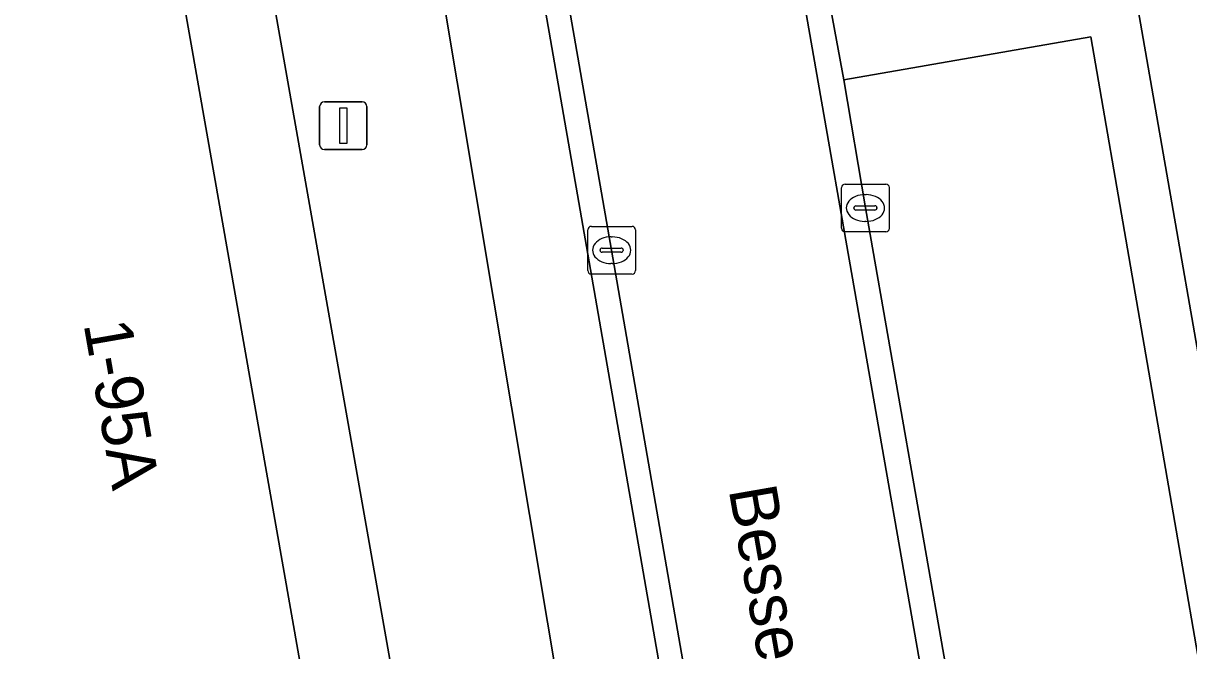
# Model space of a CAD drawing. Extents: x 162879 to 165540, y 384011 to 385181.
# Drawn here: x 164249.45 to 164273.87, y 384795.54 to 384808.68 of the extents above; entities that cross this region are included whole.
import ezdxf

# ---------------------------------------------------------------- set-up
doc = ezdxf.new("R2010")
doc.units = 0
for name, color, linetype in [('IMGEO_Groenvoorziening', 7, 'Continuous'), ('IMGEO_Haag', 7, 'Continuous'), ('IMGEO_Kolk', 7, 'Continuous'), ('IMGEO_Lichtmast', 7, 'Continuous'), ('IMGEO_Openbare_ruimte_label', 7, 'Continuous'), ('IMGEO_Pand', 7, 'Continuous'), ('IMGEO_Pand_nummerreeks', 7, 'Continuous'), ('IMGEO_Parkeervlak_open', 7, 'Continuous'), ('IMGEO_Rijbaan_lokaal_open', 7, 'Continuous'), ('IMGEO_Voetpad_open', 7, 'Continuous')]:
    doc.layers.add(name, color=color, linetype=linetype)

msp = doc.modelspace()

# ---------------------------------------------------------------- linework, layer by layer
at = {"layer": 'IMGEO_Groenvoorziening'}
msp.add_lwpolyline([(164269.372, 384828.679), (164262.678, 384827.47), (164262.749, 384826.844), (164262.874, 384826.128), (164263.311, 384826.204), (164268.57, 384827.113), (164271.564, 384809.881), (164266.368, 384808.97), (164266.64, 384807.499), (164271.822, 384808.397), (164275.143, 384789.173), (164269.997, 384788.263), (164270.242, 384786.816), (164275.409, 384787.702), (164278.418, 384770.555), (164273.256, 384769.625), (164272.745, 384769.52), (164272.869, 384768.704), (164273.015, 384768.095), (164279.736, 384769.275)], close=True, dxfattribs=at)
at = {"layer": 'IMGEO_Haag'}
msp.add_lwpolyline([(164269.372, 384828.679), (164262.678, 384827.47), (164262.749, 384826.844), (164262.874, 384826.128), (164263.311, 384826.204), (164268.57, 384827.113), (164271.564, 384809.881), (164266.368, 384808.97), (164266.64, 384807.499), (164271.822, 384808.397), (164275.143, 384789.173), (164269.997, 384788.263), (164270.242, 384786.816), (164275.409, 384787.702), (164278.418, 384770.555), (164273.256, 384769.625), (164272.745, 384769.52), (164272.869, 384768.704), (164273.015, 384768.095), (164279.736, 384769.275)], close=True, dxfattribs=at)
at = {"layer": 'IMGEO_Kolk'}
for p, q in [((164266.67, 384805.313), (164267.522, 384805.313)), ((164266.595, 384804.387), (164266.595, 384805.239)), ((164267.083, 384805.093), (164267.108, 384805.093)), ((164267.596, 384805.239), (164267.596, 384804.387)), ((164266.854, 384804.807), (164266.854, 384804.819)), ((164266.897, 384804.856), (164267.295, 384804.856)), ((164267.338, 384804.819), (164267.338, 384804.807)), ((164267.292, 384804.77), (164266.894, 384804.77)), ((164261.276, 384803.502), (164261.276, 384804.354)), ((164261.351, 384804.428), (164262.203, 384804.428)), ((164262.277, 384804.354), (164262.277, 384803.502)), ((164267.106, 384804.533), (164267.081, 384804.533)), ((164261.764, 384804.208), (164261.789, 384804.208)), ((164267.522, 384804.313), (164266.67, 384804.313)), ((164261.535, 384803.922), (164261.535, 384803.934)), ((164261.973, 384803.885), (164261.575, 384803.885)), ((164261.578, 384803.971), (164261.976, 384803.971)), ((164262.019, 384803.934), (164262.019, 384803.922)), ((164261.787, 384803.648), (164261.762, 384803.648)), ((164262.203, 384803.428), (164261.351, 384803.428))]:
    msp.add_line(p, q, dxfattribs=at)
for points in [[(164266.67, 384805.313), (164267.522, 384805.313)], [(164266.595, 384804.387), (164266.595, 384805.239)], [(164267.596, 384805.239), (164267.596, 384804.387)], [(164261.276, 384803.502), (164261.276, 384804.354)], [(164261.351, 384804.428), (164262.203, 384804.428)], [(164262.277, 384804.354), (164262.277, 384803.502)], [(164267.522, 384804.313), (164266.67, 384804.313)], [(164262.203, 384803.428), (164261.351, 384803.428)]]:
    msp.add_lwpolyline(points, dxfattribs=at)
for centre, radius, start, end in [((164266.672, 384805.237), 0.0765, 91.552, 178.448), ((164266.672, 384805.237), 0.0765, 91.552, 178.448), ((164267.52, 384805.237), 0.0765, 1.552, 88.448), ((164267.52, 384805.237), 0.0765, 1.552, 88.448), ((164266.894, 384804.816), 0.0403, 85.8775, 175.7526), ((164266.891, 384804.806), 0.0366, 178.938, 274.7102), ((164267.295, 384804.813), 0.043, 264.8664, 352.4533), ((164267.299, 384804.818), 0.0386, 1.7309, 96.639), ((164261.353, 384804.352), 0.0765, 91.552, 178.448), ((164261.353, 384804.352), 0.0765, 91.552, 178.448), ((164262.201, 384804.352), 0.0765, 1.552, 88.448), ((164262.201, 384804.352), 0.0765, 1.552, 88.448), ((164266.672, 384804.389), 0.0765, 181.552, 268.448), ((164266.672, 384804.389), 0.0765, 181.552, 268.448), ((164267.52, 384804.389), 0.0765, 271.552, 358.448), ((164267.52, 384804.389), 0.0765, 271.552, 358.448), ((164261.575, 384803.931), 0.0403, 85.8775, 175.7526), ((164261.572, 384803.921), 0.0366, 178.938, 274.7102), ((164261.976, 384803.928), 0.043, 264.8664, 352.4533), ((164261.98, 384803.933), 0.0386, 1.7309, 96.639), ((164261.353, 384803.504), 0.0765, 181.552, 268.448), ((164261.353, 384803.504), 0.0765, 181.552, 268.448), ((164262.201, 384803.504), 0.0765, 271.552, 358.448), ((164262.201, 384803.504), 0.0765, 271.552, 358.448)]:
    msp.add_arc(centre, radius, start, end, dxfattribs=at)
for centre, major_axis, ratio, start_param, end_param in [((164267.082, 384804.813), (-0.387, 0.002), 0.722429, 4.712389, 7.853982), ((164267.107, 384804.813), (-0.39, 0.002), 0.717154, 1.570796, 4.712389), ((164261.763, 384803.928), (-0.387, 0.002), 0.722429, 4.712389, 7.853982), ((164261.788, 384803.928), (-0.39, 0.002), 0.717154, 1.570796, 4.712389)]:
    msp.add_ellipse(centre, major_axis=major_axis, ratio=ratio, start_param=start_param, end_param=end_param, dxfattribs=at)
at = {"layer": 'IMGEO_Lichtmast'}
for p, q in [((164255.757, 384807.037), (164256.547, 384807.037)), ((164256.547, 384807.037), (164255.757, 384807.037)), ((164255.657, 384806.137), (164255.657, 384806.937)), ((164255.657, 384806.937), (164255.657, 384806.137)), ((164256.647, 384806.937), (164256.647, 384806.137)), ((164256.647, 384806.137), (164256.647, 384806.937)), ((164256.547, 384806.037), (164255.757, 384806.037)), ((164255.757, 384806.037), (164256.547, 384806.037))]:
    msp.add_line(p, q, dxfattribs=at)
msp.add_lwpolyline([(164256.077, 384806.912), (164256.227, 384806.912), (164256.227, 384806.162), (164256.077, 384806.162), (164256.077, 384806.912)], dxfattribs=at)
for centre, start, end in [((164255.757, 384806.937), 90, 180), ((164255.757, 384806.937), 90, 180), ((164256.547, 384806.937), 0, 90), ((164256.547, 384806.937), 360, 90), ((164255.757, 384806.137), 180, 270), ((164255.757, 384806.137), 180, 270), ((164256.547, 384806.137), 270, 0), ((164256.547, 384806.137), 270, 0)]:
    msp.add_arc(centre, 0.1, start, end, dxfattribs=at)
at = {"layer": 'IMGEO_Pand'}
msp.add_lwpolyline([(164250.731, 384831.617), (164249.146, 384840.598), (164236.565, 384838.384), (164249.643, 384763.662), (164260.477, 384765.569), (164260.432, 384765.824), (164250.339, 384823.174), (164249.819, 384826.126), (164251.426, 384826.409), (164250.514, 384831.579)], close=True, dxfattribs=at)
at = {"layer": 'IMGEO_Parkeervlak_open'}
for points in [[(164258.159, 384809.718), (164255.662, 384824.101), (164252.163, 384823.492), (164262.281, 384766.149), (164265.357, 384766.674)], [(164269.997, 384788.263), (164275.143, 384789.173), (164271.822, 384808.397), (164266.64, 384807.499), (164267.097, 384804.813)]]:
    msp.add_lwpolyline(points, close=True, dxfattribs=at)
at = {"layer": 'IMGEO_Rijbaan_lokaal_open'}
for points in [[(164267.481, 384771.123), (164268.044, 384767.862), (164272.869, 384768.704), (164272.745, 384769.52), (164270.331, 384783.216), (164269.734, 384786.693), (164269.489, 384788.14), (164265.86, 384808.847), (164262.874, 384826.128), (164262.749, 384826.844), (164257.898, 384826.005), (164258.038, 384825.265), (164258.186, 384824.513), (164261.775, 384803.928), (164265.515, 384782.371)], [(164273.256, 384769.625), (164270.839, 384783.339), (164270.242, 384786.816), (164269.997, 384788.263), (164267.097, 384804.813), (164266.64, 384807.499), (164266.368, 384808.97), (164263.387, 384825.67), (164263.311, 384826.204), (164262.874, 384826.128), (164265.86, 384808.847), (164269.489, 384788.14), (164269.734, 384786.693), (164270.331, 384783.216), (164272.745, 384769.52)], [(164267.481, 384771.123), (164265.515, 384782.371), (164261.775, 384803.928), (164258.186, 384824.513), (164257.694, 384824.428), (164266.989, 384771.038)]]:
    msp.add_lwpolyline(points, close=True, dxfattribs=at)
at = {"layer": 'IMGEO_Voetpad_open'}
for points in [[(164282.829, 384765.172), (164282.544, 384766.563), (164271.653, 384829.088), (164269.372, 384828.679), (164279.736, 384769.275), (164273.015, 384768.095), (164274.801, 384758.067), (164283.781, 384759.634), (164283.687, 384760.203), (164283.45, 384761.019)], [(164262.281, 384766.149), (164252.163, 384823.492), (164250.339, 384823.174), (164260.432, 384765.824)]]:
    msp.add_lwpolyline(points, close=True, dxfattribs=at)
msp.add_lwpolyline([(164268.133, 384767.243), (164268.044, 384767.862), (164267.481, 384771.123), (164266.989, 384771.038), (164257.694, 384824.428), (164258.186, 384824.513), (164258.038, 384825.265), (164257.898, 384826.005), (164257.787, 384826.624), (164257.057, 384826.504), (164256.889, 384827.399), (164251.643, 384826.441), (164252.163, 384823.492), (164255.662, 384824.101), (164258.159, 384809.718), (164265.357, 384766.674), (164265.925, 384763.281), (164266.163, 384761.857), (164266.176, 384761.782), (164266.575, 384759.396)], dxfattribs=at)

# ---------------------------------------------------------------- texts
at = {"layer": 'IMGEO_Openbare_ruimte_label'}
msp.add_text('Bessenvlinderstraat', height=1, rotation=279.9051, dxfattribs=at).set_placement((164264.226, 384798.915))
at = {"layer": 'IMGEO_Pand_nummerreeks'}
msp.add_text('1-95A', height=1, rotation=279.8774, dxfattribs=at).set_placement((164250.707, 384802.384))

doc.saveas('drawing.dxf')
